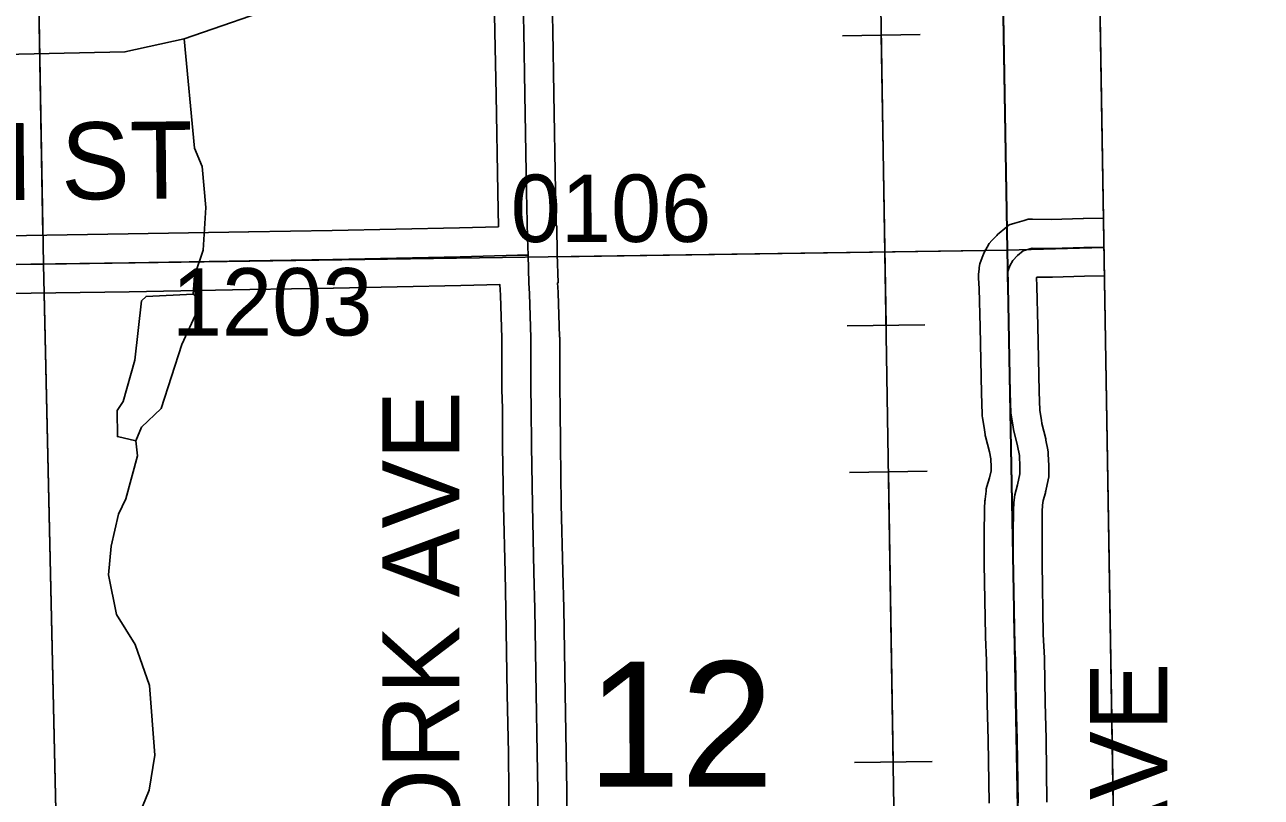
# Model space of a CAD drawing. Extents: x 23.6 to 68.7, y -63 to -29.
# Drawn here: x 55.711 to 56.994, y -53.034 to -52.232 of the extents above; entities that cross this region are included whole.
import ezdxf

# ---------------------------------------------------------------- set-up
doc = ezdxf.new("R2010")
doc.units = 0
for name, color, linetype in [('tdCoClipBndry', 7, 'Continuous'), ('tdCoCoAdjSecRdTxt', 7, 'Continuous'), ('tdCoCoBndry', 7, 'Continuous'), ('tdCoCoBndryPart', 7, 'Continuous'), ('tdCoHydroRiver', 7, 'Continuous'), ('tdCoPipe', 7, 'Continuous'), ('tdCoSecRdNmbr', 7, 'Continuous'), ('tdCoSecRdTxt', 7, 'Continuous'), ('tdCoSecRteBand', 7, 'Continuous'), ('tdCoSecRteCL', 7, 'Continuous'), ('tdCoSectLine', 7, 'Continuous'), ('tdCoSectLinePart', 7, 'Continuous'), ('tdCoSectNmbr', 7, 'Continuous'), ('tdCoSurfGravel', 7, 'Continuous'), ('tdCoTwpBndryShd', 7, 'Continuous')]:
    doc.layers.add(name, color=color, linetype=linetype)

msp = doc.modelspace()

# ---------------------------------------------------------------- linework, layer by layer
at = {"layer": 'tdCoClipBndry'}
msp.add_lwpolyline([(48.4512, -33.5006), (56.4135, -33.3762), (56.4393, -33.3792), (56.4635, -33.3887), (56.4958, -33.4172), (56.511, -33.4483), (56.515, -33.4739), (56.5367, -34.4332), (56.5907, -38.4342), (56.6629, -42.4448), (56.8804, -55.4557), (56.9085, -56.4312), (56.9025, -56.8392), (56.9121, -57.4607), (56.9036, -57.4944), (56.8842, -57.5232), (56.8561, -57.5435), (56.8227, -57.553), (51.8233, -57.6334)], dxfattribs=at)
at = {"layer": 'tdCoCoBndry'}
for p, q in [((56.7304, -52.4659), (56.712, -51.3894)), ((56.712, -51.3894), (56.7304, -52.4659)), ((56.7487, -53.455), (56.7304, -52.4659)), ((56.7304, -52.4659), (56.7487, -53.455))]:
    msp.add_line(p, q, dxfattribs=at)
for points in [[(56.5284, -40.4484), (56.5463, -41.4474), (56.5633, -42.4465), (56.5785, -43.4411), (56.5946, -44.4414), (56.6119, -45.4382), (56.6301, -46.4017), (56.647, -47.4001), (56.6636, -48.3998), (56.6786, -49.3969), (56.6976, -50.3938), (56.712, -51.3894), (56.7304, -52.4659), (56.7487, -53.455), (56.7648, -54.458), (56.7808, -55.4579), (56.8089, -56.4341), (56.8029, -56.8393), (56.8127, -57.4536), (55.8172, -57.471), (54.8164, -57.4869), (53.8174, -57.5025), (52.8224, -57.5189), (51.8222, -57.5335)], [(56.5281, -40.4484), (56.5459, -41.4474), (56.563, -42.4465), (56.5781, -43.4411), (56.5942, -44.4414), (56.6115, -45.4382), (56.6297, -46.4017), (56.6467, -47.4001), (56.6633, -48.3998), (56.6782, -49.3968), (56.6973, -50.3938), (56.7117, -51.3893), (56.73, -52.4659), (56.7484, -53.455), (56.7645, -54.4579), (56.7804, -55.4579), (56.8086, -56.4341), (56.8025, -56.8393), (56.8124, -57.4536)], [(56.6786, -49.3969), (56.6976, -50.3938), (56.712, -51.3894), (56.7304, -52.4659), (56.7487, -53.455), (56.7648, -54.458), (56.7808, -55.4579), (56.8089, -56.4341), (56.8029, -56.8393), (56.8127, -57.4536), (56.9119, -57.4521), (56.9025, -56.8392), (56.9085, -56.4312), (56.8804, -55.4557), (56.6629, -42.4448)]]:
    msp.add_lwpolyline(points, dxfattribs=at)
at = {"layer": 'tdCoCoBndryPart'}
msp.add_lwpolyline([(56.7122, -51.4193), (56.7296, -52.4421)], dxfattribs=at)
at = {"layer": 'tdCoHydroRiver'}
for points in [[(56.4786, -51.4672), (56.4735, -51.5651), (56.4721, -51.5793), (56.4583, -51.6158), (56.432, -51.6603), (56.376, -51.7273), (56.3576, -51.7686), (56.3469, -51.7987), (56.3396, -51.8446), (56.3383, -51.8636), (56.3308, -51.8968), (56.3168, -51.9175), (56.2262, -51.9944), (56.1358, -52.0823), (56.1001, -52.138), (56.0877, -52.1556), (56.0484, -52.1687), (56.0389, -52.1609), (56.0245, -52.1453), (55.9992, -52.1424), (55.9852, -52.1584), (55.9842, -52.2089), (55.8758, -52.2466)], [(55.8758, -52.2466), (55.8144, -52.26), (55.4845, -52.2672), (55.4196, -52.2538), (55.388, -52.2511), (55.3629, -52.2593), (55.3316, -52.2802), (55.288, -52.3281), (55.2426, -52.3618), (55.199, -52.4065), (55.1772, -52.4305), (55.1761, -52.4731), (55.1827, -52.4936), (55.1892, -52.5077), (55.1945, -52.5566), (55.191, -52.7808), (55.1744, -52.8457), (55.1683, -52.8631), (55.1591, -52.8806), (55.1248, -52.9221)], [(55.8854, -52.5117), (55.8867, -52.4927), (55.8958, -52.4658), (55.8985, -52.4215), (55.8948, -52.379), (55.8866, -52.3601), (55.8758, -52.2466)], [(55.8854, -52.5117), (55.8365, -52.5139), (55.8318, -52.5187), (55.8246, -52.5803), (55.8125, -52.6231)], [(55.8854, -52.5117), (55.8902, -52.5163), (55.8872, -52.5337), (55.8734, -52.5639), (55.8521, -52.6305), (55.8318, -52.6497), (55.8257, -52.664)], [(55.8257, -52.664), (55.8067, -52.6595), (55.8064, -52.6326), (55.8125, -52.6231)], [(55.8197, -53.0761), (55.8397, -53.0269), (55.8455, -52.9905), (55.8399, -52.9179), (55.8252, -52.8755), (55.8058, -52.8442), (55.7974, -52.8032), (55.8002, -52.7732), (55.8077, -52.74), (55.8154, -52.7241), (55.8275, -52.6797), (55.8257, -52.664)]]:
    msp.add_lwpolyline(points, dxfattribs=at)
at = {"layer": 'tdCoPipe'}
for p, q in [((56.5591, -52.2434), (56.6396, -52.2421)), ((56.564, -52.5447), (56.6446, -52.5434)), ((56.5665, -52.6969), (56.647, -52.6956)), ((56.5714, -52.9982), (56.652, -52.9969))]:
    msp.add_line(p, q, dxfattribs=at)
for points in [[(56.4888, -45.4411), (56.6291, -54.0664), (56.8573, -54.3881), (56.9937, -57.4858)], [(56.5994, -52.2427), (56.6043, -52.544)], [(56.6068, -52.6962), (56.6117, -52.9975)]]:
    msp.add_lwpolyline(points, dxfattribs=at)
at = {"layer": 'tdCoSecRteBand'}
for points in [[(55.3263, -52.454), (55.4015, -52.4535), (55.4706, -52.4529), (55.5772, -52.4516), (55.5773, -52.4516), (55.5774, -52.4516), (55.6913, -52.451), (55.8179, -52.4491), (55.9429, -52.4469), (55.943, -52.4469), (55.943, -52.4469), (56.0297, -52.4455), (56.1615, -52.4427), (56.202, -52.4416), (56.2013, -52.4059), (56.2013, -52.4059), (56.2013, -52.4058), (56.1996, -52.3045), (56.1984, -52.2393), (56.1965, -52.1477)], [(56.2565, -52.1465), (56.2584, -52.2381), (56.2584, -52.2381), (56.2584, -52.2381), (56.2596, -52.3034), (56.2596, -52.3034), (56.2596, -52.3035), (56.2613, -52.4048), (56.2619, -52.4404), (56.2623, -52.4404), (56.2623, -52.4407), (56.2626, -52.4407), (56.2629, -52.4702), (56.2641, -52.4997), (56.2635, -52.4997), (56.2641, -52.5094), (56.2642, -52.5098), (56.2642, -52.5103), (56.2656, -52.5561), (56.2657, -52.5566), (56.2657, -52.557), (56.2657, -52.6095), (56.2662, -52.629), (56.2662, -52.6293), (56.2662, -52.6296), (56.2664, -52.6689), (56.2673, -52.7299), (56.2689, -52.7997), (56.2698, -52.8377), (56.2698, -52.8378), (56.2698, -52.8379), (56.2713, -52.9259), (56.2724, -52.9874), (56.2724, -52.9874), (56.2724, -52.9875), (56.2729, -53.0272), (56.2729, -53.0275), (56.2729, -53.0278), (56.2726, -53.0942)], [(56.7113, -53.0404), (56.7103, -52.975), (56.7093, -52.9372), (56.7093, -52.937), (56.7093, -52.9368), (56.7087, -52.8921), (56.7074, -52.8678), (56.7074, -52.8673), (56.7074, -52.8667), (56.7062, -52.7916), (56.7062, -52.7913), (56.7062, -52.7911), (56.7062, -52.7599), (56.7062, -52.7598), (56.7062, -52.7597), (56.7064, -52.736), (56.7064, -52.7352), (56.7064, -52.7344), (56.7069, -52.7263), (56.707, -52.7254), (56.7071, -52.7246), (56.7081, -52.7163), (56.7083, -52.7139), (56.709, -52.7115), (56.7117, -52.7024), (56.7133, -52.695), (56.7133, -52.6914), (56.7129, -52.6827), (56.7115, -52.6755), (56.7075, -52.6593), (56.7073, -52.6583), (56.7071, -52.6573), (56.7063, -52.6525), (56.7063, -52.6524), (56.7063, -52.6522), (56.7043, -52.64), (56.704, -52.6381), (56.7039, -52.6362), (56.7033, -52.6146), (56.7032, -52.6145), (56.7032, -52.6144), (56.7018, -52.5458), (56.7008, -52.5056), (56.7003, -52.4951), (56.7002, -52.4929), (56.7004, -52.4907), (56.7009, -52.4858), (56.7011, -52.4841), (56.7015, -52.4802), (56.7029, -52.4765), (56.7047, -52.4717), (56.7054, -52.47), (56.7062, -52.4683), (56.7092, -52.4627), (56.7112, -52.4589), (56.7142, -52.4559), (56.7193, -52.4506), (56.7204, -52.4494), (56.7217, -52.4484), (56.7274, -52.4436), (56.7322, -52.4397), (56.7381, -52.4379), (56.7477, -52.4351), (56.7519, -52.4339), (56.7563, -52.4339), (56.7757, -52.4341), (56.8088, -52.4331), (56.8089, -52.4331), (56.8091, -52.4331), (56.8298, -52.4327)], [(56.8309, -52.4927), (56.8104, -52.4931), (56.7769, -52.4941), (56.7763, -52.4941), (56.7757, -52.4941), (56.7608, -52.494), (56.7604, -52.4944), (56.7603, -52.4945), (56.7607, -52.5032), (56.7608, -52.5035), (56.7608, -52.5038), (56.7617, -52.5444), (56.7617, -52.5445), (56.7617, -52.5445), (56.7632, -52.6129), (56.7638, -52.6324), (56.7655, -52.6425), (56.7661, -52.6461), (56.77, -52.662), (56.7701, -52.6627), (56.7702, -52.6633), (56.7722, -52.6733), (56.7726, -52.6756), (56.7727, -52.6779), (56.7732, -52.6895), (56.7733, -52.6902), (56.7733, -52.6908), (56.7733, -52.6982), (56.7733, -52.7014), (56.7726, -52.7045), (56.7701, -52.716), (56.7699, -52.7171), (56.7696, -52.7181), (56.7673, -52.7259), (56.7667, -52.7308), (56.7664, -52.7372), (56.7662, -52.76), (56.7662, -52.7909), (56.7673, -52.8652), (56.7686, -52.8895), (56.7687, -52.89), (56.7687, -52.8906), (56.7693, -52.9358), (56.7703, -52.9736), (56.7703, -52.9738), (56.7703, -52.9739), (56.7713, -53.0394)], [(56.2126, -53.0936), (56.2129, -53.0278), (56.2124, -52.9884), (56.2113, -52.927), (56.2113, -52.927), (56.2113, -52.927), (56.2099, -52.839), (56.2089, -52.8012), (56.2089, -52.8012), (56.2089, -52.8012), (56.2073, -52.7311), (56.2073, -52.731), (56.2073, -52.7309), (56.2064, -52.6696), (56.2064, -52.6695), (56.2064, -52.6693), (56.2062, -52.6303), (56.2057, -52.6107), (56.2057, -52.6103), (56.2057, -52.6099), (56.2057, -52.5575), (56.2042, -52.5127), (56.2035, -52.5017), (56.2035, -52.5016), (56.1631, -52.5027), (56.163, -52.5027), (56.1629, -52.5027), (56.0309, -52.5055), (56.0308, -52.5055), (56.0307, -52.5055), (55.944, -52.5069), (55.8189, -52.5091), (55.8189, -52.5091), (55.8188, -52.5091), (55.6921, -52.511)]]:
    msp.add_lwpolyline(points, dxfattribs=at)
at = {"layer": 'tdCoSecRteCL'}
for points in [[(56.2329, -52.471), (56.2322, -52.4533), (56.2313, -52.4053), (56.2296, -52.3039), (56.2284, -52.2387), (56.2265, -52.1471), (56.2256, -52.0995), (56.2245, -51.9797), (56.2238, -51.9349), (56.2229, -51.8625), (56.222, -51.8251), (56.2227, -51.7947), (56.2209, -51.7155), (56.2198, -51.6933), (56.22, -51.6689), (56.2181, -51.6404), (56.2171, -51.5901), (56.2169, -51.5452), (56.2161, -51.4566), (56.2154, -51.4099), (56.215, -51.3984)], [(56.7413, -53.04), (56.7403, -52.9744), (56.7393, -52.9364), (56.7387, -52.8911), (56.7373, -52.8662), (56.7362, -52.7911), (56.7362, -52.7599), (56.7364, -52.7362), (56.7369, -52.7281), (56.7378, -52.7199), (56.7408, -52.7097), (56.7433, -52.6982), (56.7433, -52.6908), (56.7428, -52.6791), (56.7408, -52.6691), (56.7367, -52.6522), (56.7359, -52.6474), (56.7339, -52.6352), (56.7332, -52.6137), (56.7318, -52.5451), (56.7308, -52.5045), (56.7303, -52.4937), (56.7308, -52.4888), (56.7309, -52.4871), (56.7327, -52.4823), (56.7357, -52.4768), (56.7408, -52.4715), (56.7466, -52.4667), (56.7561, -52.4639), (56.776, -52.4641), (56.8097, -52.4631), (56.8304, -52.4627)], [(55.233, -52.4804), (55.248, -52.4807), (55.2695, -52.4816), (55.3257, -52.484), (55.4018, -52.4835), (55.4709, -52.4829), (55.5775, -52.4816), (55.6916, -52.481), (55.8184, -52.4791), (55.9435, -52.4769), (56.0303, -52.4755), (56.1622, -52.4727), (56.2218, -52.4711), (56.2329, -52.471)], [(56.2426, -53.094), (56.2429, -53.0277), (56.2424, -52.9879), (56.2413, -52.9265), (56.2398, -52.8384), (56.2389, -52.8005), (56.2373, -52.7304), (56.2364, -52.6692), (56.2362, -52.6298), (56.2357, -52.6099), (56.2357, -52.557), (56.2342, -52.5113), (56.2335, -52.4998), (56.2329, -52.471)]]:
    msp.add_lwpolyline(points, dxfattribs=at)
at = {"layer": 'tdCoSectLine'}
for points in [[(56.7117, -51.3893), (56.73, -52.4659)], [(55.7111, -51.4074), (55.7299, -52.4804)], [(55.7299, -52.4804), (56.73, -52.4659)], [(56.73, -52.4659), (56.8304, -52.4633)], [(56.73, -52.4659), (56.7484, -53.455)], [(54.7316, -52.4926), (55.7299, -52.4804)], [(55.7299, -52.4804), (55.7525, -53.4771)]]:
    msp.add_lwpolyline(points, dxfattribs=at)
at = {"layer": 'tdCoSectLinePart'}
for points in [[(56.7122, -51.4193), (56.7296, -52.4421)], [(55.7116, -51.4374), (55.7294, -52.45)], [(56.2625, -52.4727), (56.7074, -52.4662)], [(55.7306, -52.5103), (55.7525, -53.4771)]]:
    msp.add_lwpolyline(points, dxfattribs=at)
at = {"layer": 'tdCoSurfGravel'}
for points in [[(56.2426, -53.094), (56.2429, -53.0277), (56.2424, -52.9879), (56.2413, -52.9265), (56.2398, -52.8384), (56.2389, -52.8005), (56.2373, -52.7304), (56.2364, -52.6692), (56.2362, -52.6298), (56.2357, -52.6099), (56.2357, -52.557), (56.2342, -52.5113), (56.2335, -52.4998), (56.2329, -52.471), (56.2322, -52.4533), (56.2313, -52.4053), (56.2296, -52.3039), (56.2284, -52.2387), (56.2265, -52.1471)], [(56.7413, -53.04), (56.7403, -52.9744), (56.7393, -52.9364), (56.7387, -52.8911), (56.7373, -52.8662), (56.7362, -52.7911), (56.7362, -52.7599), (56.7364, -52.7362), (56.7369, -52.7281), (56.7378, -52.7199), (56.7408, -52.7097), (56.7433, -52.6982), (56.7433, -52.6908), (56.7428, -52.6791), (56.7408, -52.6691), (56.7367, -52.6522), (56.7359, -52.6474), (56.7339, -52.6352), (56.7332, -52.6137), (56.7318, -52.5451), (56.7308, -52.5045), (56.7303, -52.4937), (56.7308, -52.4888), (56.7309, -52.4871), (56.7327, -52.4823), (56.7357, -52.4768), (56.7408, -52.4715), (56.7466, -52.4667), (56.7561, -52.4639), (56.776, -52.4641), (56.8097, -52.4631), (56.8304, -52.4627)], [(55.233, -52.4804), (55.248, -52.4807), (55.2695, -52.4816), (55.3257, -52.484), (55.4018, -52.4835), (55.4709, -52.4829), (55.5775, -52.4816), (55.6916, -52.481), (55.8184, -52.4791), (55.9435, -52.4769), (56.0303, -52.4755), (56.1622, -52.4727), (56.2218, -52.4711), (56.2329, -52.471)]]:
    msp.add_lwpolyline(points, dxfattribs=at)
at = {"layer": 'tdCoTwpBndryShd'}
msp.add_lwpolyline([(56.5281, -40.4484), (56.5459, -41.4474), (56.563, -42.4465), (56.5781, -43.4411), (56.5942, -44.4414), (56.6115, -45.4382), (56.6297, -46.4017), (56.6467, -47.4001), (56.6633, -48.3998), (56.6782, -49.3968), (56.6973, -50.3938), (56.7117, -51.3893), (56.73, -52.4659), (56.7484, -53.455), (56.7645, -54.4579), (56.7804, -55.4579), (56.8086, -56.4341), (56.8025, -56.8393), (56.8124, -57.4536)], dxfattribs=at)

# ---------------------------------------------------------------- texts
at = {"layer": 'tdCoCoAdjSecRdTxt'}
msp.add_text('YATES AVE', height=0.08, rotation=90, dxfattribs=at).set_placement((56.8961, -53.4888))
at = {"layer": 'tdCoSecRdNmbr'}
for s, rotation, p in [('0106', 0.0425, (56.2148, -52.4575)), ('1203', 0.0422, (55.8631, -52.5547))]:
    msp.add_text(s, height=0.07, rotation=rotation, dxfattribs=at).set_placement(p)
at = {"layer": 'tdCoSecRdTxt'}
for s, rotation, p in [('290TH ST', 0.596, (55.3977, -52.4171)), ('YORK AVE', 90, (56.1616, -53.1593))]:
    msp.add_text(s, height=0.08, rotation=rotation, dxfattribs=at).set_placement(p)
at = {"layer": 'tdCoSectNmbr'}
msp.add_text('12', height=0.13, rotation=0.0425, dxfattribs=at).set_placement((56.2944, -53.0232))

doc.saveas('drawing.dxf')
